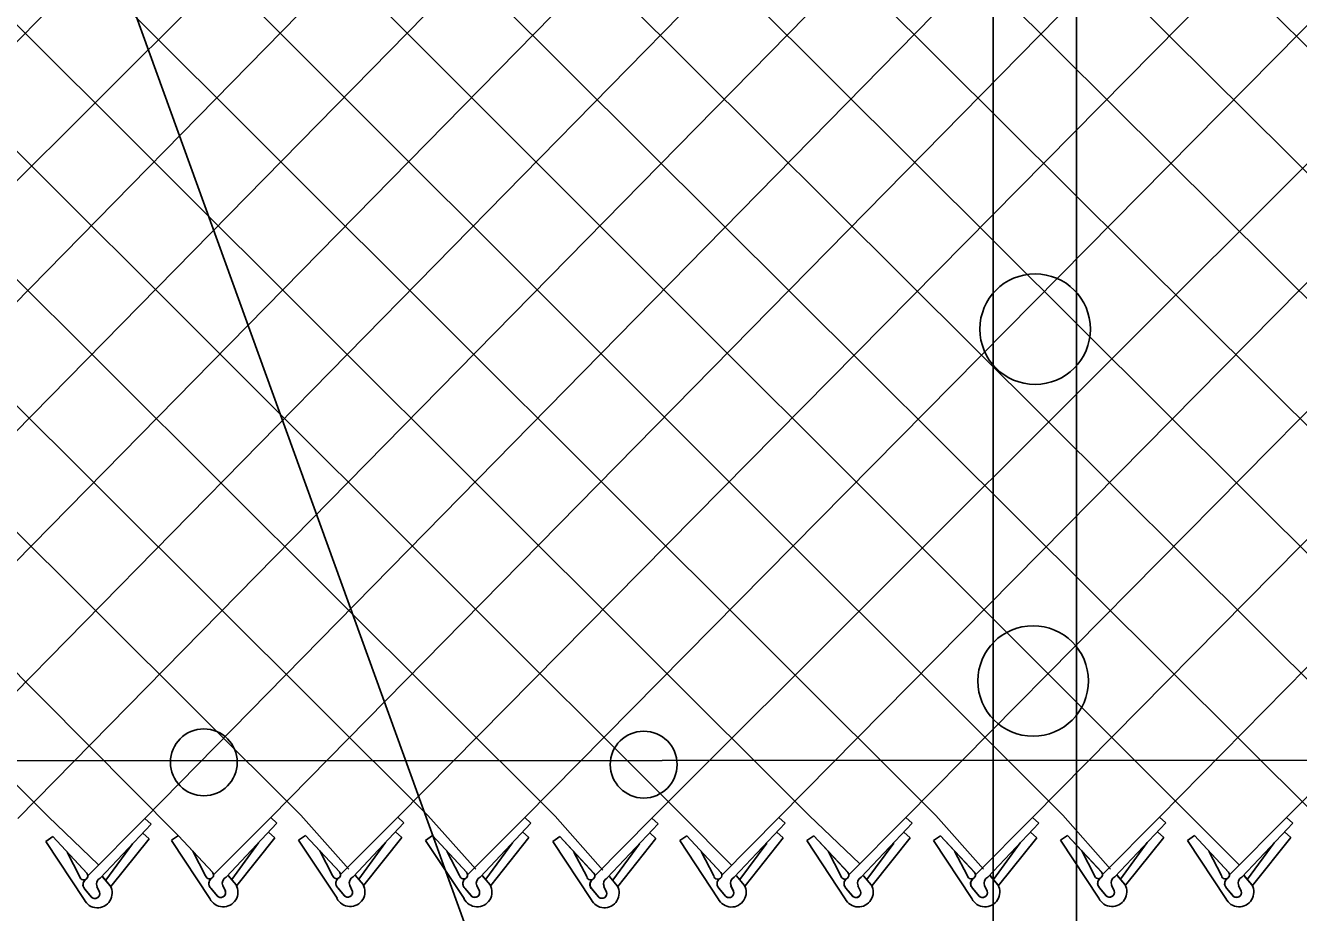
# Model space of a CAD drawing. Extents: x 0 to 1270, y 0 to 830.
# Drawn here: x 702.02 to 742.38, y 379.18 to 407.31 of the extents above; entities that cross this region are included whole.
import ezdxf

# ---------------------------------------------------------------- set-up
doc = ezdxf.new("R2010")
doc.units = 0
doc.layers.add('sb_Chainlink Fence', color=7, linetype='Continuous')
doc.layers.add('sb_Existing Structural Steel', color=7, linetype='Continuous')

msp = doc.modelspace()

# ---------------------------------------------------------------- linework, layer by layer
at = {"layer": 'sb_Chainlink Fence'}
for p, q in [((691.468, 437.549), (746.99, 382.258)), ((699.433, 437.644), (755.055, 382.285)), ((703.457, 437.652), (759.082, 382.295)), ((707.48, 437.659), (763.109, 382.287)), ((711.507, 437.662), (767.14, 382.257)), ((687.473, 437.513), (742.961, 382.236)), ((695.527, 437.52), (751.016, 382.261)), ((721.879, 382.172), (776.772, 437.037)), ((733.948, 382.2), (787.849, 436.817)), ((737.975, 382.21), (791.659, 436.817)), ((742.002, 382.202), (795.89, 436.804)), ((648.105, 436.628), (702.733, 382.233)), ((677.408, 382.108), (730.907, 436.398)), ((685.665, 382.172), (738.759, 436.293)), ((689.692, 382.182), (742.785, 436.29)), ((693.719, 382.174), (746.824, 436.266)), ((697.75, 382.144), (750.851, 436.256)), ((701.779, 382.167), (754.878, 436.264)), ((705.805, 382.169), (758.909, 436.294)), ((709.794, 382.2), (762.938, 436.272)), ((713.82, 382.21), (767.166, 436.23)), ((717.848, 382.202), (771.193, 436.22)), ((725.907, 382.195), (779.252, 436.258)), ((729.934, 382.198), (783.28, 436.236)), ((653.043, 435.74), (706.873, 381.622)), ((657.082, 435.737), (710.748, 382.274)), ((661.108, 435.748), (714.776, 382.266)), ((665.136, 435.777), (718.807, 382.236)), ((669.167, 435.827), (722.835, 382.258)), ((673.195, 435.826), (726.862, 382.261)), ((677.221, 435.844), (730.876, 382.264)), ((681.311, 435.851), (734.903, 382.274)), ((685.338, 435.862), (738.93, 382.266)), ((681.436, 382.13), (732.894, 433.464)), ((730.704, 338.038), (704.2, 411.292)), ((710.748, 382.274), (712.266, 380.565)), ((714.776, 382.266), (716.293, 380.557)), ((722.835, 382.258), (724.406, 380.69)), ((726.862, 382.261), (728.467, 380.726)), ((730.876, 382.264), (732.394, 380.555)), ((734.903, 382.274), (736.421, 380.565)), ((738.93, 382.266), (740.509, 380.685)), ((702.733, 382.233), (704.338, 380.698)), ((703.991, 380.348), (705.805, 382.169)), ((704.39, 380.277), (706.003, 381.99)), ((706.003, 381.99), (705.805, 382.169)), ((707.98, 380.379), (709.794, 382.2)), ((708.379, 380.308), (709.992, 382.021)), ((709.992, 382.021), (709.794, 382.2)), ((712.007, 380.389), (713.82, 382.21)), ((712.406, 380.318), (714.018, 382.031)), ((714.018, 382.031), (713.82, 382.21)), ((716.034, 380.381), (717.848, 382.202)), ((716.433, 380.309), (718.045, 382.023)), ((718.045, 382.023), (717.848, 382.202)), ((718.807, 382.236), (720.324, 380.527)), ((720.065, 380.351), (721.879, 382.172)), ((720.464, 380.28), (722.077, 381.993)), ((722.077, 381.993), (721.879, 382.172)), ((724.093, 380.373), (725.907, 382.195)), ((724.492, 380.302), (726.105, 382.015)), ((726.105, 382.015), (725.907, 382.195)), ((728.12, 380.376), (729.934, 382.198)), ((728.519, 380.305), (730.131, 382.018)), ((730.131, 382.018), (729.934, 382.198)), ((732.134, 380.379), (733.948, 382.2)), ((732.533, 380.308), (734.146, 382.021)), ((734.146, 382.021), (733.948, 382.2)), ((736.161, 380.389), (737.975, 382.21)), ((736.56, 380.318), (738.173, 382.031)), ((738.173, 382.031), (737.975, 382.21)), ((740.188, 380.381), (742.002, 382.202)), ((740.587, 380.309), (742.2, 382.023)), ((742.2, 382.023), (742.002, 382.202)), ((702.661, 381.439), (702.884, 381.591)), ((703.879, 379.595), (702.661, 381.439)), ((702.884, 381.591), (703.962, 380.43)), ((702.884, 381.591), (703.969, 380.423)), ((705.936, 381.527), (704.729, 380.01)), ((705.936, 381.527), (705.738, 381.706)), ((706.647, 381.478), (706.87, 381.63)), ((707.868, 379.625), (706.65, 381.47)), ((706.873, 381.622), (707.951, 380.46)), ((706.873, 381.622), (707.958, 380.454)), ((709.924, 381.558), (708.718, 380.041)), ((709.924, 381.558), (709.727, 381.737)), ((710.676, 381.48), (710.899, 381.632)), ((711.895, 379.636), (710.676, 381.48)), ((710.899, 381.632), (711.977, 380.471)), ((710.899, 381.632), (711.984, 380.464)), ((713.951, 381.568), (712.745, 380.051)), ((713.951, 381.568), (713.753, 381.747)), ((714.704, 381.472), (714.927, 381.624)), ((715.922, 379.627), (714.704, 381.472)), ((714.927, 381.624), (716.004, 380.462)), ((714.927, 381.624), (716.011, 380.455)), ((717.978, 381.56), (716.772, 380.042)), ((717.978, 381.56), (717.78, 381.739)), ((718.735, 381.442), (718.958, 381.594)), ((719.953, 379.598), (718.735, 381.442)), ((718.958, 381.594), (720.036, 380.433)), ((718.958, 381.594), (720.043, 380.426)), ((722.009, 381.53), (720.803, 380.013)), ((722.009, 381.53), (721.812, 381.709)), ((722.763, 381.464), (722.986, 381.617)), ((723.981, 379.62), (722.763, 381.464)), ((722.986, 381.617), (724.064, 380.455)), ((722.986, 381.617), (724.071, 380.448)), ((726.038, 381.552), (724.831, 380.035)), ((726.038, 381.552), (725.84, 381.732)), ((726.79, 381.467), (727.013, 381.62)), ((728.008, 379.623), (726.79, 381.467)), ((727.013, 381.62), (728.091, 380.458)), ((727.013, 381.62), (728.097, 380.451)), ((730.064, 381.555), (728.858, 380.038)), ((730.064, 381.555), (729.866, 381.735)), ((730.804, 381.47), (731.027, 381.622)), ((732.022, 379.625), (730.804, 381.47)), ((731.027, 381.622), (732.105, 380.46)), ((731.027, 381.622), (732.112, 380.454)), ((734.079, 381.558), (732.872, 380.041)), ((734.079, 381.558), (733.881, 381.737)), ((734.831, 381.48), (735.054, 381.632)), ((736.049, 379.636), (734.831, 381.48)), ((735.054, 381.632), (736.132, 380.471)), ((735.054, 381.632), (736.139, 380.464)), ((738.106, 381.568), (736.899, 380.051)), ((738.106, 381.568), (737.908, 381.747)), ((738.858, 381.472), (739.081, 381.624)), ((740.076, 379.627), (738.858, 381.472)), ((739.081, 381.624), (740.159, 380.462)), ((739.081, 381.624), (740.166, 380.455)), ((742.133, 381.56), (740.926, 380.042)), ((742.133, 381.56), (741.935, 381.739)), ((703.74, 380.322), (703.335, 381.098)), ((705.416, 381.361), (704.568, 380.206)), ((707.729, 380.353), (707.323, 381.129)), ((709.405, 381.392), (708.556, 380.237)), ((711.756, 380.363), (711.35, 381.139)), ((713.432, 381.402), (712.583, 380.247)), ((715.783, 380.355), (715.377, 381.131)), ((717.459, 381.394), (716.61, 380.239)), ((719.814, 380.325), (719.408, 381.101)), ((721.49, 381.364), (720.641, 380.209)), ((723.843, 380.348), (723.437, 381.123)), ((725.518, 381.386), (724.67, 380.231)), ((727.869, 380.351), (727.463, 381.126)), ((729.545, 381.389), (728.696, 380.234)), ((731.884, 380.353), (731.478, 381.129)), ((733.559, 381.392), (732.711, 380.237)), ((735.91, 380.363), (735.505, 381.139)), ((737.586, 381.402), (736.738, 380.247)), ((739.938, 380.355), (739.532, 381.131)), ((741.613, 381.394), (740.765, 380.239)), ((704.458, 380.325), (704.705, 380.031)), ((704.461, 380.32), (704.707, 380.03)), ((708.446, 380.355), (708.694, 380.062)), ((708.45, 380.351), (708.695, 380.061)), ((712.473, 380.366), (712.721, 380.072)), ((712.476, 380.361), (712.722, 380.071)), ((716.5, 380.357), (716.748, 380.064)), ((716.504, 380.353), (716.749, 380.063)), ((720.532, 380.327), (720.779, 380.034)), ((720.535, 380.323), (720.78, 380.033)), ((724.56, 380.35), (724.807, 380.057)), ((724.563, 380.345), (724.809, 380.056)), ((728.586, 380.353), (728.834, 380.06)), ((728.59, 380.348), (728.835, 380.059)), ((732.601, 380.355), (732.848, 380.062)), ((732.604, 380.351), (732.85, 380.061)), ((736.628, 380.366), (736.875, 380.072)), ((736.631, 380.361), (736.876, 380.071)), ((740.655, 380.357), (740.902, 380.064)), ((740.658, 380.353), (740.904, 380.063)), ((704.105, 379.687), (703.903, 379.929)), ((703.903, 379.929), (704.126, 379.665)), ((704.366, 379.83), (704.284, 380.007)), ((704.285, 380.001), (704.366, 379.834)), ((704.705, 380.031), (704.724, 379.997)), ((704.724, 379.997), (704.739, 379.961)), ((708.094, 379.718), (707.892, 379.96)), ((707.892, 379.96), (708.114, 379.696)), ((708.355, 379.861), (708.273, 380.038)), ((708.273, 380.032), (708.355, 379.865)), ((708.694, 380.062), (708.712, 380.028)), ((708.712, 380.028), (708.728, 379.992)), ((712.12, 379.728), (711.918, 379.97)), ((711.918, 379.97), (712.141, 379.707)), ((712.381, 379.871), (712.3, 380.048)), ((712.3, 380.042), (712.381, 379.875)), ((712.721, 380.072), (712.739, 380.038)), ((712.739, 380.038), (712.754, 380.002)), ((716.148, 379.72), (715.946, 379.962)), ((715.946, 379.962), (716.168, 379.698)), ((716.409, 379.863), (716.327, 380.04)), ((716.327, 380.034), (716.408, 379.867)), ((716.748, 380.064), (716.766, 380.03)), ((716.766, 380.03), (716.782, 379.994)), ((720.179, 379.69), (719.977, 379.932)), ((719.977, 379.932), (720.199, 379.668)), ((720.44, 379.833), (720.358, 380.01)), ((720.358, 380.004), (720.44, 379.837)), ((720.779, 380.034), (720.797, 380)), ((720.797, 380), (720.813, 379.964)), ((724.207, 379.712), (724.005, 379.954)), ((724.005, 379.954), (724.228, 379.691)), ((724.468, 379.855), (724.386, 380.032)), ((724.387, 380.026), (724.468, 379.859)), ((724.807, 380.057), (724.826, 380.023)), ((724.826, 380.023), (724.841, 379.986)), ((728.234, 379.715), (728.032, 379.957)), ((728.032, 379.957), (728.254, 379.694)), ((728.495, 379.858), (728.413, 380.035)), ((728.413, 380.029), (728.494, 379.862)), ((728.834, 380.06), (728.852, 380.026)), ((728.852, 380.026), (728.868, 379.989)), ((732.248, 379.718), (732.046, 379.96)), ((732.046, 379.96), (732.269, 379.696)), ((732.509, 379.861), (732.427, 380.038)), ((732.428, 380.032), (732.509, 379.865)), ((732.848, 380.062), (732.867, 380.028)), ((732.867, 380.028), (732.882, 379.992)), ((736.275, 379.728), (736.073, 379.97)), ((736.073, 379.97), (736.295, 379.707)), ((736.536, 379.871), (736.454, 380.048)), ((736.454, 380.042), (736.536, 379.875)), ((736.875, 380.072), (736.893, 380.038)), ((736.893, 380.038), (736.909, 380.002)), ((740.302, 379.72), (740.1, 379.962)), ((740.1, 379.962), (740.323, 379.698)), ((740.563, 379.863), (740.481, 380.04)), ((740.482, 380.034), (740.563, 379.867)), ((740.902, 380.064), (740.921, 380.03)), ((740.921, 380.03), (740.936, 379.994))]:
    msp.add_line(p, q, dxfattribs=at)
for centre, radius, start, end in [((703.866, 380.344), 0.128, 189.9304, 40.9785), ((704.033, 380.071), 0.192, 126.9947, 219.7983), ((704.038, 380.07), 0.195, 127.7656, 226.3328), ((704.478, 380.087), 0.209, 114.8422, 203.5167), ((707.855, 380.375), 0.128, 189.9304, 40.9785), ((708.021, 380.102), 0.192, 126.9947, 219.7983), ((708.027, 380.101), 0.195, 127.7656, 226.3328), ((708.467, 380.118), 0.209, 114.8422, 203.5167), ((711.882, 380.385), 0.128, 189.9304, 40.9785), ((712.048, 380.112), 0.192, 126.9947, 219.7983), ((712.053, 380.111), 0.195, 127.7656, 226.3328), ((712.494, 380.128), 0.209, 114.8422, 203.5167), ((715.909, 380.377), 0.128, 189.9304, 40.9785), ((716.075, 380.103), 0.192, 126.9947, 219.7983), ((716.081, 380.103), 0.195, 127.7656, 226.3328), ((716.521, 380.119), 0.209, 114.8422, 203.5167), ((719.94, 380.347), 0.128, 189.9304, 40.9785), ((720.106, 380.074), 0.192, 126.9947, 219.7983), ((720.112, 380.073), 0.195, 127.7656, 226.3328), ((720.552, 380.09), 0.209, 114.8422, 203.5167), ((723.969, 380.37), 0.128, 189.9304, 40.9785), ((724.135, 380.096), 0.192, 126.9947, 219.7983), ((724.14, 380.096), 0.195, 127.7656, 226.3328), ((724.58, 380.112), 0.209, 114.8422, 203.5167), ((727.995, 380.373), 0.128, 189.9304, 40.9785), ((728.161, 380.099), 0.192, 126.9947, 219.7983), ((728.167, 380.099), 0.195, 127.7656, 226.3328), ((728.607, 380.115), 0.209, 114.8422, 203.5167), ((732.01, 380.375), 0.128, 189.9304, 40.9785), ((732.176, 380.102), 0.192, 126.9947, 219.7983), ((732.181, 380.101), 0.195, 127.7656, 226.3328), ((732.621, 380.118), 0.209, 114.8422, 203.5167), ((736.036, 380.385), 0.128, 189.9304, 40.9785), ((736.203, 380.112), 0.192, 126.9947, 219.7983), ((736.208, 380.111), 0.195, 127.7656, 226.3328), ((736.648, 380.128), 0.209, 114.8422, 203.5167), ((740.064, 380.377), 0.128, 189.9304, 40.9785), ((740.23, 380.103), 0.192, 126.9947, 219.7983), ((740.235, 380.103), 0.195, 127.7656, 226.3328), ((740.675, 380.119), 0.209, 114.8422, 203.5167), ((704.298, 379.802), 0.468, 206.3202, 29.2269), ((704.221, 379.784), 0.152, 219.8632, 17.4852), ((704.222, 379.784), 0.152, 230.7826, 19.2656), ((708.287, 379.833), 0.468, 206.3202, 29.2269), ((708.21, 379.815), 0.152, 219.8632, 17.4852), ((708.211, 379.814), 0.152, 230.7826, 19.2656), ((712.314, 379.843), 0.468, 206.3202, 29.2269), ((712.237, 379.825), 0.152, 219.8632, 17.4852), ((712.237, 379.825), 0.152, 230.7826, 19.2656), ((716.341, 379.835), 0.468, 206.3202, 29.2269), ((716.264, 379.817), 0.152, 219.8632, 17.4852), ((716.265, 379.816), 0.152, 230.7826, 19.2656), ((720.372, 379.805), 0.468, 206.3202, 29.2269), ((720.295, 379.787), 0.152, 219.8632, 17.4852), ((720.296, 379.787), 0.152, 230.7826, 19.2656), ((724.401, 379.827), 0.468, 206.3202, 29.2269), ((724.324, 379.81), 0.152, 219.8632, 17.4852), ((724.324, 379.809), 0.152, 230.7826, 19.2656), ((728.427, 379.83), 0.468, 206.3202, 29.2269), ((728.35, 379.813), 0.152, 219.8632, 17.4852), ((728.351, 379.812), 0.152, 230.7826, 19.2656), ((732.442, 379.833), 0.468, 206.3202, 29.2269), ((732.365, 379.815), 0.152, 219.8632, 17.4852), ((732.365, 379.814), 0.152, 230.7826, 19.2656), ((736.468, 379.843), 0.468, 206.3202, 29.2269), ((736.391, 379.825), 0.152, 219.8632, 17.4852), ((736.392, 379.825), 0.152, 230.7826, 19.2656), ((740.495, 379.835), 0.468, 206.3202, 29.2269), ((740.418, 379.817), 0.152, 219.8632, 17.4852), ((740.419, 379.816), 0.152, 230.7826, 19.2656)]:
    msp.add_arc(centre, radius, start, end, dxfattribs=at)
at = {"layer": 'sb_Existing Structural Steel'}
for p, q in [((735.346, 378.807), (735.346, 433.539)), ((732.702, 378.839), (732.702, 433.442)), ((440.979, 383.869), (1116.811, 384.201))]:
    msp.add_line(p, q, dxfattribs=at)
for centre, radius in [((734.029, 397.685), 1.752), ((733.966, 386.528), 1.752), ((707.672, 383.948), 1.06), ((721.62, 383.876), 1.06)]:
    msp.add_circle(centre, radius, dxfattribs=at)

doc.saveas('drawing.dxf')
